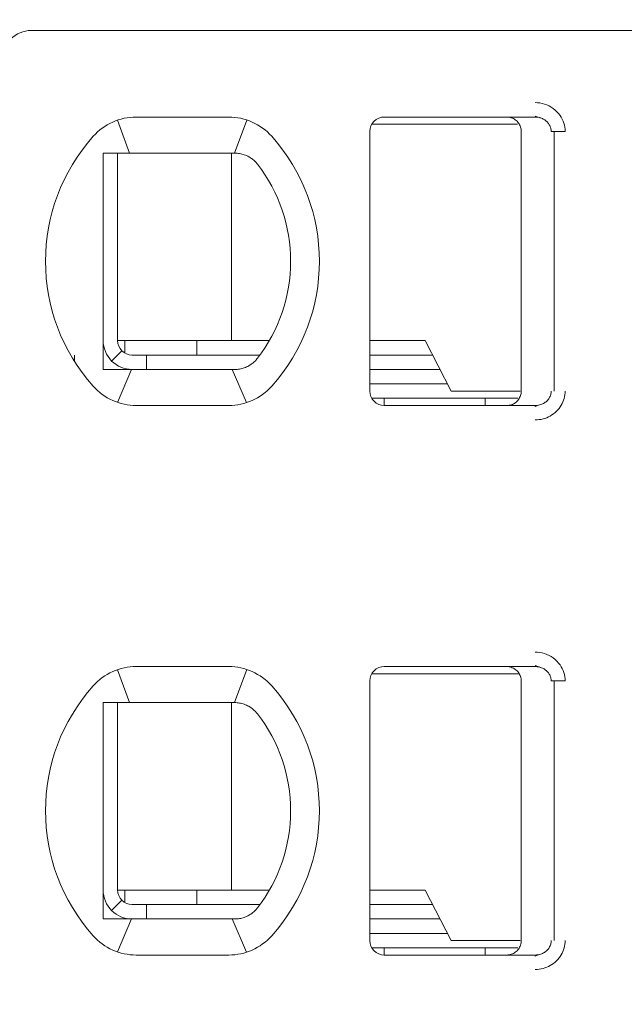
# Model space of a CAD drawing. Header units: millimetres. Extents: x -1114 to 1396, y -630 to 631.
# Tile 429 of 656: x 395.02 to 399.21, y -485.48 to -478.65. Entities that reach past the tile are written whole.
import ezdxf

# ---------------------------------------------------------------- set-up
doc = ezdxf.new("R2010")
doc.units = ezdxf.units.MM
doc.header["$MEASUREMENT"] = 0

msp = doc.modelspace()

# ---------------------------------------------------------------- linework, layer by layer
at = {"lineweight": 18}
for points, knots in [([(1038.9843, -629.7647), (1038.9843, -629.7647), (-1111.4882, -629.7647), (-1111.4882, -629.7647), (-1111.4882, -629.7647), (-1111.4882, -629.7647), (-1111.4882, 630.7883), (-1111.4882, 630.7883), (-1111.4882, 630.7883), (-1111.4882, 630.7883), (1038.9843, 630.7883), (1038.9843, 630.7883)], [0, 0, 0, 0, 0.333333, 0.333333, 0.333333, 0.333333, 0.666667, 0.666667, 0.666667, 0.666667, 1, 1, 1, 1]), ([(395.0952, -478.7266), (395.0422, -478.7266), (394.9913, -478.7477), (394.9538, -478.7852), (394.9538, -478.7852), (394.9163, -478.8227), (394.8952, -478.8736), (394.8952, -478.9266)], [0, 0, 0, 0, 0.5, 0.5, 0.5, 0.5, 1, 1, 1, 1]), ([(398.5927, -479.2266), (398.6147, -479.2264), (398.6358, -479.2297), (398.6569, -479.2365), (398.6569, -479.2365), (398.678, -479.2433), (398.6991, -479.2535), (398.7177, -479.2671), (398.7177, -479.2671), (398.7362, -479.2808), (398.7523, -479.2977), (398.7645, -479.315), (398.7645, -479.315), (398.7767, -479.3322), (398.785, -479.3497), (398.7907, -479.3682), (398.7907, -479.3682), (398.7965, -479.3867), (398.7996, -479.4063), (398.7997, -479.4266)], [0, 0, 0, 0, 0.2, 0.2, 0.2, 0.2, 0.4, 0.4, 0.4, 0.4, 0.6, 0.6, 0.6, 0.6, 0.8, 0.8, 0.8, 0.8, 1, 1, 1, 1]), ([(397.5452, -479.3266), (397.5187, -479.3266), (397.4933, -479.3371), (397.4745, -479.3559), (397.4745, -479.3559), (397.4558, -479.3746), (397.4452, -479.4001), (397.4452, -479.4266)], [0, 0, 0, 0, 0.5, 0.5, 0.5, 0.5, 1, 1, 1, 1]), ([(397.5452, -479.3266), (397.5187, -479.3266), (397.4933, -479.3371), (397.4745, -479.3559), (397.4745, -479.3559), (397.4558, -479.3746), (397.4452, -479.4001), (397.4452, -479.4266)], [0, 0, 0, 0, 0.5, 0.5, 0.5, 0.5, 1, 1, 1, 1]), ([(398.4952, -479.4266), (398.4952, -479.4162), (398.4936, -479.4057), (398.4904, -479.3958), (398.4904, -479.3958), (398.4872, -479.3858), (398.4823, -479.3764), (398.4762, -479.3679), (398.4762, -479.3679), (398.4701, -479.3595), (398.4627, -479.352), (398.4542, -479.3458), (398.4542, -479.3458), (398.4458, -479.3397), (398.4363, -479.3348), (398.4263, -479.3316), (398.4263, -479.3316), (398.4164, -479.3283), (398.4058, -479.3266), (398.3952, -479.3266)], [0, 0, 0, 0, 0.2, 0.2, 0.2, 0.2, 0.4, 0.4, 0.4, 0.4, 0.6, 0.6, 0.6, 0.6, 0.8, 0.8, 0.8, 0.8, 1, 1, 1, 1]), ([(398.5927, -479.3266), (398.6014, -479.3266), (398.6102, -479.3275), (398.6187, -479.3294), (398.6187, -479.3294), (398.627, -479.3312), (398.6352, -479.334), (398.6429, -479.3375), (398.6429, -479.3375), (398.6505, -479.341), (398.6577, -479.3454), (398.6642, -479.3504), (398.6642, -479.3504), (398.6704, -479.3552), (398.676, -479.3606), (398.6809, -479.3665), (398.6809, -479.3665), (398.6855, -479.3719), (398.6894, -479.3778), (398.6926, -479.3841), (398.6926, -479.3841), (398.6959, -479.3903), (398.6984, -479.3969), (398.7002, -479.4036), (398.7002, -479.4036), (398.7021, -479.4112), (398.7031, -479.4189), (398.7031, -479.4266)], [0, 0, 0, 0, 0.142857, 0.142857, 0.142857, 0.142857, 0.285714, 0.285714, 0.285714, 0.285714, 0.428571, 0.428571, 0.428571, 0.428571, 0.571429, 0.571429, 0.571429, 0.571429, 0.714286, 0.714286, 0.714286, 0.714286, 0.857143, 0.857143, 0.857143, 0.857143, 1, 1, 1, 1]), ([(395.6567, -479.5766), (395.6499, -479.5766), (395.6431, -479.5766), (395.6363, -479.5766), (395.6363, -479.5766), (395.6295, -479.5766), (395.6227, -479.5766), (395.6158, -479.5766), (395.6158, -479.5766), (395.609, -479.5766), (395.6021, -479.5766), (395.5952, -479.5766)], [0, 0, 0, 0, 0.333333, 0.333333, 0.333333, 0.333333, 0.666667, 0.666667, 0.666667, 0.666667, 1, 1, 1, 1]), ([(395.5952, -479.5766), (395.5952, -479.6275), (395.5952, -479.68), (395.5952, -479.735), (395.5952, -479.735), (395.5952, -479.7624), (395.5952, -479.7905), (395.5952, -479.8195), (395.5952, -479.8195), (395.5952, -479.8339), (395.5952, -479.8486), (395.5952, -479.8635), (395.5952, -479.8635), (395.5952, -479.8784), (395.5952, -479.8936), (395.5952, -479.909), (395.5952, -479.909), (395.5952, -479.9397), (395.5952, -479.9713), (395.5952, -480.004), (395.5952, -480.004), (395.5952, -480.0367), (395.5952, -480.0705), (395.5952, -480.1059), (395.5952, -480.1059), (395.5952, -480.1236), (395.5952, -480.1415), (395.5952, -480.1596), (395.5952, -480.1596), (395.5952, -480.1777), (395.5952, -480.196), (395.5952, -480.2145), (395.5952, -480.2145), (395.5952, -480.233), (395.5952, -480.2517), (395.5952, -480.2707), (395.5952, -480.2707), (395.5952, -480.2897), (395.5952, -480.3089), (395.5952, -480.3279), (395.5952, -480.3279), (395.5952, -480.366), (395.5952, -480.4035), (395.5952, -480.4406), (395.5952, -480.4406), (395.5952, -480.4499), (395.5952, -480.4591), (395.5952, -480.4683), (395.5952, -480.4683), (395.5952, -480.4775), (395.5952, -480.4867), (395.5952, -480.4958), (395.5952, -480.4958), (395.5952, -480.514), (395.5952, -480.5319), (395.5952, -480.5493), (395.5952, -480.5493), (395.5952, -480.5843), (395.5952, -480.6179), (395.5952, -480.6506), (395.5952, -480.6506), (395.5952, -480.6669), (395.5952, -480.683), (395.5952, -480.6989), (395.5952, -480.6989), (395.5952, -480.7147), (395.5952, -480.7304), (395.5952, -480.7457), (395.5952, -480.7457), (395.5952, -480.7764), (395.5952, -480.8059), (395.5952, -480.8347), (395.5952, -480.8347), (395.5952, -480.8635), (395.5952, -480.8914), (395.5952, -480.9188), (395.5952, -480.9188), (395.5952, -480.9735), (395.5952, -481.0258), (395.5952, -481.0766)], [0, 0, 0, 0, 0.05, 0.05, 0.05, 0.05, 0.1, 0.1, 0.1, 0.1, 0.15, 0.15, 0.15, 0.15, 0.2, 0.2, 0.2, 0.2, 0.25, 0.25, 0.25, 0.25, 0.3, 0.3, 0.3, 0.3, 0.35, 0.35, 0.35, 0.35, 0.4, 0.4, 0.4, 0.4, 0.45, 0.45, 0.45, 0.45, 0.5, 0.5, 0.5, 0.5, 0.55, 0.55, 0.55, 0.55, 0.6, 0.6, 0.6, 0.6, 0.65, 0.65, 0.65, 0.65, 0.7, 0.7, 0.7, 0.7, 0.75, 0.75, 0.75, 0.75, 0.8, 0.8, 0.8, 0.8, 0.85, 0.85, 0.85, 0.85, 0.9, 0.9, 0.9, 0.9, 0.95, 0.95, 0.95, 0.95, 1, 1, 1, 1]), ([(395.8244, -479.5766), (395.8193, -479.5766), (395.8141, -479.5766), (395.8088, -479.5766), (395.8088, -479.5766), (395.8035, -479.5766), (395.7982, -479.5766), (395.7928, -479.5766), (395.7928, -479.5766), (395.7874, -479.5766), (395.7819, -479.5766), (395.7763, -479.5766), (395.7763, -479.5766), (395.7706, -479.5766), (395.7648, -479.5766), (395.7588, -479.5766), (395.7588, -479.5766), (395.7529, -479.5766), (395.7467, -479.5766), (395.7405, -479.5766), (395.7405, -479.5766), (395.7342, -479.5766), (395.7278, -479.5766), (395.7212, -479.5766), (395.7212, -479.5766), (395.7146, -479.5766), (395.7078, -479.5766), (395.7009, -479.5766), (395.7009, -479.5766), (395.6939, -479.5766), (395.6868, -479.5766), (395.6794, -479.5766), (395.6794, -479.5766), (395.6721, -479.5766), (395.6645, -479.5766), (395.6567, -479.5766)], [0, 0, 0, 0, 0.111111, 0.111111, 0.111111, 0.111111, 0.222222, 0.222222, 0.222222, 0.222222, 0.333333, 0.333333, 0.333333, 0.333333, 0.444444, 0.444444, 0.444444, 0.444444, 0.555556, 0.555556, 0.555556, 0.555556, 0.666667, 0.666667, 0.666667, 0.666667, 0.777778, 0.777778, 0.777778, 0.777778, 0.888889, 0.888889, 0.888889, 0.888889, 1, 1, 1, 1]), ([(396.4661, -479.5766), (396.4705, -479.5766), (396.4751, -479.5766), (396.4796, -479.5766), (396.4796, -479.5766), (396.4842, -479.5766), (396.4889, -479.5766), (396.4936, -479.5766), (396.4936, -479.5766), (396.4982, -479.5766), (396.5029, -479.5766), (396.5076, -479.5766)], [0, 0, 0, 0, 0.333333, 0.333333, 0.333333, 0.333333, 0.666667, 0.666667, 0.666667, 0.666667, 1, 1, 1, 1]), ([(396.5076, -479.5766), (396.5189, -479.5766), (396.5301, -479.5776), (396.5412, -479.5794), (396.5412, -479.5794), (396.5523, -479.5813), (396.5633, -479.5842), (396.574, -479.5879), (396.574, -479.5879), (396.5847, -479.5917), (396.5952, -479.5964), (396.6053, -479.6021)], [0, 0, 0, 0, 0.333333, 0.333333, 0.333333, 0.333333, 0.666667, 0.666667, 0.666667, 0.666667, 1, 1, 1, 1]), ([(396.6053, -479.6021), (396.6136, -479.6067), (396.6214, -479.6118), (396.6287, -479.6174), (396.6287, -479.6174), (396.636, -479.6229), (396.6428, -479.6289), (396.649, -479.6351), (396.649, -479.6351), (396.6552, -479.6414), (396.6609, -479.6478), (396.6659, -479.6544)], [0, 0, 0, 0, 0.333333, 0.333333, 0.333333, 0.333333, 0.666667, 0.666667, 0.666667, 0.666667, 1, 1, 1, 1]), ([(395.5952, -480.8766), (395.5952, -480.9296), (395.6163, -480.9805), (395.6538, -481.018), (395.6538, -481.018), (395.6913, -481.0555), (395.7422, -481.0766), (395.7952, -481.0766)], [0, 0, 0, 0, 0.5, 0.5, 0.5, 0.5, 1, 1, 1, 1]), ([(395.6952, -480.8766), (395.6952, -480.9031), (395.7058, -480.9286), (395.7245, -480.9473), (395.7245, -480.9473), (395.7433, -480.9661), (395.7687, -480.9766), (395.7952, -480.9766)], [0, 0, 0, 0, 0.5, 0.5, 0.5, 0.5, 1, 1, 1, 1]), ([(396.6659, -480.9988), (396.6606, -481.0057), (396.6548, -481.0123), (396.6485, -481.0186), (396.6485, -481.0186), (396.6422, -481.0248), (396.6354, -481.0307), (396.6282, -481.0362), (396.6282, -481.0362), (396.621, -481.0416), (396.6133, -481.0466), (396.6053, -481.0511)], [0, 0, 0, 0, 0.333333, 0.333333, 0.333333, 0.333333, 0.666667, 0.666667, 0.666667, 0.666667, 1, 1, 1, 1]), ([(396.6053, -481.0511), (396.5952, -481.0568), (396.5847, -481.0615), (396.574, -481.0653), (396.574, -481.0653), (396.5632, -481.0691), (396.5523, -481.0719), (396.5412, -481.0738), (396.5412, -481.0738), (396.5301, -481.0757), (396.5189, -481.0766), (396.5076, -481.0766)], [0, 0, 0, 0, 0.333333, 0.333333, 0.333333, 0.333333, 0.666667, 0.666667, 0.666667, 0.666667, 1, 1, 1, 1]), ([(395.5952, -481.0766), (395.6021, -481.0766), (395.609, -481.0766), (395.6158, -481.0766), (395.6158, -481.0766), (395.6227, -481.0766), (395.6295, -481.0766), (395.6363, -481.0766), (395.6363, -481.0766), (395.6431, -481.0766), (395.6499, -481.0766), (395.6567, -481.0766)], [0, 0, 0, 0, 0.333333, 0.333333, 0.333333, 0.333333, 0.666667, 0.666667, 0.666667, 0.666667, 1, 1, 1, 1]), ([(395.6567, -481.0766), (395.6645, -481.0766), (395.6721, -481.0766), (395.6794, -481.0766), (395.6794, -481.0766), (395.6868, -481.0766), (395.6939, -481.0766), (395.7009, -481.0766), (395.7009, -481.0766), (395.7078, -481.0766), (395.7146, -481.0766), (395.7212, -481.0766), (395.7212, -481.0766), (395.7278, -481.0766), (395.7342, -481.0766), (395.7404, -481.0766), (395.7404, -481.0766), (395.7467, -481.0766), (395.7529, -481.0766), (395.7588, -481.0766), (395.7588, -481.0766), (395.7648, -481.0766), (395.7706, -481.0766), (395.7763, -481.0766), (395.7763, -481.0766), (395.7819, -481.0766), (395.7874, -481.0766), (395.7928, -481.0766), (395.7928, -481.0766), (395.7982, -481.0766), (395.8035, -481.0766), (395.8088, -481.0766), (395.8088, -481.0766), (395.8141, -481.0766), (395.8193, -481.0766), (395.8244, -481.0766)], [0, 0, 0, 0, 0.111111, 0.111111, 0.111111, 0.111111, 0.222222, 0.222222, 0.222222, 0.222222, 0.333333, 0.333333, 0.333333, 0.333333, 0.444444, 0.444444, 0.444444, 0.444444, 0.555556, 0.555556, 0.555556, 0.555556, 0.666667, 0.666667, 0.666667, 0.666667, 0.777778, 0.777778, 0.777778, 0.777778, 0.888889, 0.888889, 0.888889, 0.888889, 1, 1, 1, 1]), ([(396.5076, -481.0766), (396.5029, -481.0766), (396.4982, -481.0766), (396.4935, -481.0766), (396.4935, -481.0766), (396.4889, -481.0766), (396.4842, -481.0766), (396.4796, -481.0766), (396.4796, -481.0766), (396.475, -481.0766), (396.4705, -481.0766), (396.4661, -481.0766)], [0, 0, 0, 0, 0.333333, 0.333333, 0.333333, 0.333333, 0.666667, 0.666667, 0.666667, 0.666667, 1, 1, 1, 1]), ([(397.4452, -481.2266), (397.4452, -481.2531), (397.4558, -481.2786), (397.4745, -481.2973), (397.4745, -481.2973), (397.4933, -481.3161), (397.5187, -481.3266), (397.5452, -481.3266)], [0, 0, 0, 0, 0.5, 0.5, 0.5, 0.5, 1, 1, 1, 1]), ([(397.4452, -481.2266), (397.4452, -481.2531), (397.4558, -481.2786), (397.4745, -481.2973), (397.4745, -481.2973), (397.4933, -481.3161), (397.5187, -481.3266), (397.5452, -481.3266)], [0, 0, 0, 0, 0.5, 0.5, 0.5, 0.5, 1, 1, 1, 1]), ([(398.4952, -481.2266), (398.4952, -481.237), (398.4936, -481.2475), (398.4904, -481.2574), (398.4904, -481.2574), (398.4872, -481.2674), (398.4823, -481.2768), (398.4762, -481.2853), (398.4762, -481.2853), (398.4701, -481.2938), (398.4627, -481.3012), (398.4542, -481.3074), (398.4542, -481.3074), (398.4458, -481.3135), (398.4363, -481.3184), (398.4263, -481.3216), (398.4263, -481.3216), (398.4164, -481.3249), (398.4058, -481.3266), (398.3952, -481.3266)], [0, 0, 0, 0, 0.2, 0.2, 0.2, 0.2, 0.4, 0.4, 0.4, 0.4, 0.6, 0.6, 0.6, 0.6, 0.8, 0.8, 0.8, 0.8, 1, 1, 1, 1]), ([(398.7031, -481.2266), (398.7031, -481.2351), (398.7019, -481.2436), (398.6996, -481.2518), (398.6996, -481.2518), (398.6972, -481.26), (398.6937, -481.2678), (398.6893, -481.2751), (398.6893, -481.2751), (398.6847, -481.2826), (398.6791, -481.2895), (398.6726, -481.2956), (398.6726, -481.2956), (398.666, -481.3019), (398.6586, -481.3073), (398.6505, -481.3118), (398.6505, -481.3118), (398.6419, -481.3166), (398.6327, -481.3202), (398.6231, -481.3227), (398.6231, -481.3227), (398.6132, -481.3253), (398.6029, -481.3266), (398.5927, -481.3266)], [0, 0, 0, 0, 0.166667, 0.166667, 0.166667, 0.166667, 0.333333, 0.333333, 0.333333, 0.333333, 0.5, 0.5, 0.5, 0.5, 0.666667, 0.666667, 0.666667, 0.666667, 0.833333, 0.833333, 0.833333, 0.833333, 1, 1, 1, 1]), ([(398.7997, -481.2266), (398.7997, -481.244), (398.7975, -481.2608), (398.793, -481.2773), (398.793, -481.2773), (398.7884, -481.2939), (398.7816, -481.3102), (398.7728, -481.3253), (398.7728, -481.3253), (398.7639, -481.3404), (398.7532, -481.3543), (398.7403, -481.3668), (398.7403, -481.3668), (398.7275, -481.3794), (398.7126, -481.3905), (398.6969, -481.3994), (398.6969, -481.3994), (398.6812, -481.4083), (398.6647, -481.415), (398.6473, -481.4195), (398.6473, -481.4195), (398.63, -481.424), (398.6118, -481.4264), (398.5927, -481.4266)], [0, 0, 0, 0, 0.166667, 0.166667, 0.166667, 0.166667, 0.333333, 0.333333, 0.333333, 0.333333, 0.5, 0.5, 0.5, 0.5, 0.666667, 0.666667, 0.666667, 0.666667, 0.833333, 0.833333, 0.833333, 0.833333, 1, 1, 1, 1]), ([(398.5927, -483.0366), (398.6147, -483.0364), (398.6358, -483.0397), (398.6569, -483.0465), (398.6569, -483.0465), (398.678, -483.0533), (398.6991, -483.0635), (398.7177, -483.0771), (398.7177, -483.0771), (398.7362, -483.0908), (398.7523, -483.1077), (398.7645, -483.125), (398.7645, -483.125), (398.7767, -483.1422), (398.785, -483.1597), (398.7907, -483.1782), (398.7907, -483.1782), (398.7965, -483.1967), (398.7996, -483.2163), (398.7997, -483.2366)], [0, 0, 0, 0, 0.2, 0.2, 0.2, 0.2, 0.4, 0.4, 0.4, 0.4, 0.6, 0.6, 0.6, 0.6, 0.8, 0.8, 0.8, 0.8, 1, 1, 1, 1]), ([(397.5452, -483.1366), (397.5187, -483.1366), (397.4933, -483.1471), (397.4745, -483.1659), (397.4745, -483.1659), (397.4558, -483.1846), (397.4452, -483.2101), (397.4452, -483.2366)], [0, 0, 0, 0, 0.5, 0.5, 0.5, 0.5, 1, 1, 1, 1]), ([(397.5452, -483.1366), (397.5187, -483.1366), (397.4933, -483.1471), (397.4745, -483.1659), (397.4745, -483.1659), (397.4558, -483.1846), (397.4452, -483.2101), (397.4452, -483.2366)], [0, 0, 0, 0, 0.5, 0.5, 0.5, 0.5, 1, 1, 1, 1]), ([(398.3952, -483.1366), (398.4058, -483.1366), (398.4162, -483.1383), (398.4262, -483.1415), (398.4262, -483.1415), (398.4362, -483.1448), (398.4457, -483.1496), (398.4541, -483.1558), (398.4541, -483.1558), (398.4626, -483.1619), (398.4701, -483.1694), (398.4762, -483.1779), (398.4762, -483.1779), (398.4823, -483.1864), (398.4872, -483.1959), (398.4904, -483.2058), (398.4904, -483.2058), (398.4936, -483.2158), (398.4952, -483.2262), (398.4952, -483.2366)], [0, 0, 0, 0, 0.2, 0.2, 0.2, 0.2, 0.4, 0.4, 0.4, 0.4, 0.6, 0.6, 0.6, 0.6, 0.8, 0.8, 0.8, 0.8, 1, 1, 1, 1]), ([(398.5927, -483.1366), (398.6014, -483.1366), (398.6102, -483.1375), (398.6187, -483.1394), (398.6187, -483.1394), (398.627, -483.1412), (398.6352, -483.144), (398.6429, -483.1475), (398.6429, -483.1475), (398.6505, -483.151), (398.6577, -483.1554), (398.6642, -483.1604), (398.6642, -483.1604), (398.6704, -483.1652), (398.676, -483.1706), (398.6809, -483.1765), (398.6809, -483.1765), (398.6855, -483.1819), (398.6894, -483.1878), (398.6926, -483.1941), (398.6926, -483.1941), (398.6959, -483.2003), (398.6984, -483.2069), (398.7002, -483.2136), (398.7002, -483.2136), (398.7021, -483.2212), (398.7031, -483.2289), (398.7031, -483.2366)], [0, 0, 0, 0, 0.142857, 0.142857, 0.142857, 0.142857, 0.285714, 0.285714, 0.285714, 0.285714, 0.428571, 0.428571, 0.428571, 0.428571, 0.571429, 0.571429, 0.571429, 0.571429, 0.714286, 0.714286, 0.714286, 0.714286, 0.857143, 0.857143, 0.857143, 0.857143, 1, 1, 1, 1]), ([(395.5952, -483.3866), (395.602, -483.3866), (395.6088, -483.3866), (395.6156, -483.3866), (395.6156, -483.3866), (395.6224, -483.3866), (395.6292, -483.3866), (395.6361, -483.3866), (395.6361, -483.3866), (395.643, -483.3866), (395.6498, -483.3866), (395.6567, -483.3866)], [0, 0, 0, 0, 0.333333, 0.333333, 0.333333, 0.333333, 0.666667, 0.666667, 0.666667, 0.666667, 1, 1, 1, 1]), ([(395.5952, -483.3866), (395.5952, -483.4375), (395.5952, -483.49), (395.5952, -483.545), (395.5952, -483.545), (395.5952, -483.5724), (395.5952, -483.6005), (395.5952, -483.6295), (395.5952, -483.6295), (395.5952, -483.6439), (395.5952, -483.6586), (395.5952, -483.6735), (395.5952, -483.6735), (395.5952, -483.6884), (395.5952, -483.7036), (395.5952, -483.719), (395.5952, -483.719), (395.5952, -483.7497), (395.5952, -483.7813), (395.5952, -483.814), (395.5952, -483.814), (395.5952, -483.8467), (395.5952, -483.8805), (395.5952, -483.9159), (395.5952, -483.9159), (395.5952, -483.9336), (395.5952, -483.9515), (395.5952, -483.9696), (395.5952, -483.9696), (395.5952, -483.9877), (395.5952, -484.006), (395.5952, -484.0245), (395.5952, -484.0245), (395.5952, -484.043), (395.5952, -484.0617), (395.5952, -484.0807), (395.5952, -484.0807), (395.5952, -484.0997), (395.5952, -484.1189), (395.5952, -484.1379), (395.5952, -484.1379), (395.5952, -484.176), (395.5952, -484.2135), (395.5952, -484.2506), (395.5952, -484.2506), (395.5952, -484.2599), (395.5952, -484.2691), (395.5952, -484.2783), (395.5952, -484.2783), (395.5952, -484.2875), (395.5952, -484.2967), (395.5952, -484.3058), (395.5952, -484.3058), (395.5952, -484.324), (395.5952, -484.3419), (395.5952, -484.3593), (395.5952, -484.3593), (395.5952, -484.3943), (395.5952, -484.4279), (395.5952, -484.4606), (395.5952, -484.4606), (395.5952, -484.4769), (395.5952, -484.493), (395.5952, -484.5089), (395.5952, -484.5089), (395.5952, -484.5247), (395.5952, -484.5404), (395.5952, -484.5557), (395.5952, -484.5557), (395.5952, -484.5864), (395.5952, -484.6159), (395.5952, -484.6447), (395.5952, -484.6447), (395.5952, -484.6735), (395.5952, -484.7014), (395.5952, -484.7288), (395.5952, -484.7288), (395.5952, -484.7835), (395.5952, -484.8358), (395.5952, -484.8866)], [0, 0, 0, 0, 0.05, 0.05, 0.05, 0.05, 0.1, 0.1, 0.1, 0.1, 0.15, 0.15, 0.15, 0.15, 0.2, 0.2, 0.2, 0.2, 0.25, 0.25, 0.25, 0.25, 0.3, 0.3, 0.3, 0.3, 0.35, 0.35, 0.35, 0.35, 0.4, 0.4, 0.4, 0.4, 0.45, 0.45, 0.45, 0.45, 0.5, 0.5, 0.5, 0.5, 0.55, 0.55, 0.55, 0.55, 0.6, 0.6, 0.6, 0.6, 0.65, 0.65, 0.65, 0.65, 0.7, 0.7, 0.7, 0.7, 0.75, 0.75, 0.75, 0.75, 0.8, 0.8, 0.8, 0.8, 0.85, 0.85, 0.85, 0.85, 0.9, 0.9, 0.9, 0.9, 0.95, 0.95, 0.95, 0.95, 1, 1, 1, 1]), ([(395.8244, -483.3866), (395.8193, -483.3866), (395.8141, -483.3866), (395.8088, -483.3866), (395.8088, -483.3866), (395.8035, -483.3866), (395.7982, -483.3866), (395.7928, -483.3866), (395.7928, -483.3866), (395.7874, -483.3866), (395.7819, -483.3866), (395.7763, -483.3866), (395.7763, -483.3866), (395.7706, -483.3866), (395.7648, -483.3866), (395.7588, -483.3866), (395.7588, -483.3866), (395.7529, -483.3866), (395.7467, -483.3866), (395.7405, -483.3866), (395.7405, -483.3866), (395.7342, -483.3866), (395.7278, -483.3866), (395.7212, -483.3866), (395.7212, -483.3866), (395.7146, -483.3866), (395.7078, -483.3866), (395.7009, -483.3866), (395.7009, -483.3866), (395.6939, -483.3866), (395.6868, -483.3866), (395.6794, -483.3866), (395.6794, -483.3866), (395.6721, -483.3866), (395.6645, -483.3866), (395.6567, -483.3866)], [0, 0, 0, 0, 0.111111, 0.111111, 0.111111, 0.111111, 0.222222, 0.222222, 0.222222, 0.222222, 0.333333, 0.333333, 0.333333, 0.333333, 0.444444, 0.444444, 0.444444, 0.444444, 0.555556, 0.555556, 0.555556, 0.555556, 0.666667, 0.666667, 0.666667, 0.666667, 0.777778, 0.777778, 0.777778, 0.777778, 0.888889, 0.888889, 0.888889, 0.888889, 1, 1, 1, 1]), ([(396.5076, -483.3866), (396.5029, -483.3866), (396.4983, -483.3866), (396.4936, -483.3866), (396.4936, -483.3866), (396.4889, -483.3866), (396.4843, -483.3866), (396.4797, -483.3866), (396.4797, -483.3866), (396.4751, -483.3866), (396.4706, -483.3866), (396.4661, -483.3866)], [0, 0, 0, 0, 0.333333, 0.333333, 0.333333, 0.333333, 0.666667, 0.666667, 0.666667, 0.666667, 1, 1, 1, 1]), ([(396.6053, -483.4121), (396.595, -483.4063), (396.5843, -483.4015), (396.5735, -483.3978), (396.5735, -483.3978), (396.5627, -483.394), (396.5517, -483.3912), (396.5407, -483.3894), (396.5407, -483.3894), (396.5297, -483.3875), (396.5186, -483.3866), (396.5076, -483.3866)], [0, 0, 0, 0, 0.333333, 0.333333, 0.333333, 0.333333, 0.666667, 0.666667, 0.666667, 0.666667, 1, 1, 1, 1]), ([(396.6659, -483.4644), (396.6607, -483.4576), (396.6549, -483.451), (396.6486, -483.4447), (396.6486, -483.4447), (396.6423, -483.4385), (396.6355, -483.4325), (396.6282, -483.427), (396.6282, -483.427), (396.621, -483.4216), (396.6133, -483.4166), (396.6053, -483.4121)], [0, 0, 0, 0, 0.333333, 0.333333, 0.333333, 0.333333, 0.666667, 0.666667, 0.666667, 0.666667, 1, 1, 1, 1]), ([(395.5952, -484.6866), (395.5952, -484.7396), (395.6163, -484.7905), (395.6538, -484.828), (395.6538, -484.828), (395.6913, -484.8655), (395.7422, -484.8866), (395.7952, -484.8866)], [0, 0, 0, 0, 0.5, 0.5, 0.5, 0.5, 1, 1, 1, 1]), ([(395.6952, -484.6866), (395.6952, -484.7131), (395.7058, -484.7386), (395.7245, -484.7573), (395.7245, -484.7573), (395.7433, -484.7761), (395.7687, -484.7866), (395.7952, -484.7866)], [0, 0, 0, 0, 0.5, 0.5, 0.5, 0.5, 1, 1, 1, 1]), ([(396.6053, -484.8611), (396.6136, -484.8565), (396.6214, -484.8513), (396.6287, -484.8458), (396.6287, -484.8458), (396.636, -484.8402), (396.6428, -484.8343), (396.649, -484.8281), (396.649, -484.8281), (396.6552, -484.8219), (396.6608, -484.8154), (396.6659, -484.8088)], [0, 0, 0, 0, 0.333333, 0.333333, 0.333333, 0.333333, 0.666667, 0.666667, 0.666667, 0.666667, 1, 1, 1, 1]), ([(395.5952, -484.8866), (395.6021, -484.8866), (395.609, -484.8866), (395.6158, -484.8866), (395.6158, -484.8866), (395.6227, -484.8866), (395.6295, -484.8866), (395.6363, -484.8866), (395.6363, -484.8866), (395.6431, -484.8866), (395.6499, -484.8866), (395.6567, -484.8866)], [0, 0, 0, 0, 0.333333, 0.333333, 0.333333, 0.333333, 0.666667, 0.666667, 0.666667, 0.666667, 1, 1, 1, 1]), ([(395.6567, -484.8866), (395.6645, -484.8866), (395.6721, -484.8866), (395.6794, -484.8866), (395.6794, -484.8866), (395.6868, -484.8866), (395.6939, -484.8866), (395.7009, -484.8866), (395.7009, -484.8866), (395.7078, -484.8866), (395.7146, -484.8866), (395.7212, -484.8866), (395.7212, -484.8866), (395.7278, -484.8866), (395.7342, -484.8866), (395.7404, -484.8866), (395.7404, -484.8866), (395.7467, -484.8866), (395.7529, -484.8866), (395.7588, -484.8866), (395.7588, -484.8866), (395.7648, -484.8866), (395.7706, -484.8866), (395.7763, -484.8866), (395.7763, -484.8866), (395.7819, -484.8866), (395.7874, -484.8866), (395.7928, -484.8866), (395.7928, -484.8866), (395.7982, -484.8866), (395.8035, -484.8866), (395.8088, -484.8866), (395.8088, -484.8866), (395.8141, -484.8866), (395.8193, -484.8866), (395.8244, -484.8866)], [0, 0, 0, 0, 0.111111, 0.111111, 0.111111, 0.111111, 0.222222, 0.222222, 0.222222, 0.222222, 0.333333, 0.333333, 0.333333, 0.333333, 0.444444, 0.444444, 0.444444, 0.444444, 0.555556, 0.555556, 0.555556, 0.555556, 0.666667, 0.666667, 0.666667, 0.666667, 0.777778, 0.777778, 0.777778, 0.777778, 0.888889, 0.888889, 0.888889, 0.888889, 1, 1, 1, 1]), ([(396.4661, -484.8866), (396.4706, -484.8866), (396.4751, -484.8866), (396.4797, -484.8866), (396.4797, -484.8866), (396.4843, -484.8866), (396.489, -484.8866), (396.4936, -484.8866), (396.4936, -484.8866), (396.4983, -484.8866), (396.503, -484.8866), (396.5076, -484.8866)], [0, 0, 0, 0, 0.333333, 0.333333, 0.333333, 0.333333, 0.666667, 0.666667, 0.666667, 0.666667, 1, 1, 1, 1]), ([(396.6053, -484.8611), (396.5952, -484.8668), (396.5847, -484.8715), (396.574, -484.8753), (396.574, -484.8753), (396.5632, -484.8791), (396.5523, -484.8819), (396.5412, -484.8838), (396.5412, -484.8838), (396.5301, -484.8857), (396.5189, -484.8866), (396.5076, -484.8866)], [0, 0, 0, 0, 0.333333, 0.333333, 0.333333, 0.333333, 0.666667, 0.666667, 0.666667, 0.666667, 1, 1, 1, 1]), ([(397.4452, -485.0366), (397.4452, -485.0631), (397.4558, -485.0886), (397.4745, -485.1073), (397.4745, -485.1073), (397.4933, -485.1261), (397.5187, -485.1366), (397.5452, -485.1366)], [0, 0, 0, 0, 0.5, 0.5, 0.5, 0.5, 1, 1, 1, 1]), ([(397.4452, -485.0366), (397.4452, -485.0631), (397.4558, -485.0886), (397.4745, -485.1073), (397.4745, -485.1073), (397.4933, -485.1261), (397.5187, -485.1366), (397.5452, -485.1366)], [0, 0, 0, 0, 0.5, 0.5, 0.5, 0.5, 1, 1, 1, 1]), ([(398.4952, -485.0366), (398.4952, -485.047), (398.4936, -485.0575), (398.4904, -485.0674), (398.4904, -485.0674), (398.4872, -485.0774), (398.4823, -485.0868), (398.4762, -485.0953), (398.4762, -485.0953), (398.4701, -485.1038), (398.4627, -485.1112), (398.4542, -485.1174), (398.4542, -485.1174), (398.4458, -485.1235), (398.4363, -485.1284), (398.4263, -485.1316), (398.4263, -485.1316), (398.4164, -485.1349), (398.4058, -485.1366), (398.3952, -485.1366)], [0, 0, 0, 0, 0.2, 0.2, 0.2, 0.2, 0.4, 0.4, 0.4, 0.4, 0.6, 0.6, 0.6, 0.6, 0.8, 0.8, 0.8, 0.8, 1, 1, 1, 1]), ([(398.7031, -485.0366), (398.7031, -485.0451), (398.7019, -485.0536), (398.6996, -485.0618), (398.6996, -485.0618), (398.6972, -485.07), (398.6937, -485.0778), (398.6893, -485.0851), (398.6893, -485.0851), (398.6847, -485.0926), (398.6791, -485.0995), (398.6726, -485.1056), (398.6726, -485.1056), (398.666, -485.1119), (398.6586, -485.1173), (398.6505, -485.1218), (398.6505, -485.1218), (398.6419, -485.1266), (398.6327, -485.1302), (398.6231, -485.1327), (398.6231, -485.1327), (398.6132, -485.1353), (398.6029, -485.1366), (398.5927, -485.1366)], [0, 0, 0, 0, 0.166667, 0.166667, 0.166667, 0.166667, 0.333333, 0.333333, 0.333333, 0.333333, 0.5, 0.5, 0.5, 0.5, 0.666667, 0.666667, 0.666667, 0.666667, 0.833333, 0.833333, 0.833333, 0.833333, 1, 1, 1, 1]), ([(398.7997, -485.0366), (398.7997, -485.054), (398.7975, -485.0708), (398.793, -485.0873), (398.793, -485.0873), (398.7884, -485.1039), (398.7816, -485.1202), (398.7728, -485.1353), (398.7728, -485.1353), (398.7639, -485.1504), (398.7532, -485.1643), (398.7403, -485.1768), (398.7403, -485.1768), (398.7275, -485.1894), (398.7126, -485.2005), (398.6969, -485.2094), (398.6969, -485.2094), (398.6812, -485.2183), (398.6647, -485.225), (398.6473, -485.2295), (398.6473, -485.2295), (398.63, -485.234), (398.6118, -485.2364), (398.5927, -485.2366)], [0, 0, 0, 0, 0.166667, 0.166667, 0.166667, 0.166667, 0.333333, 0.333333, 0.333333, 0.333333, 0.5, 0.5, 0.5, 0.5, 0.666667, 0.666667, 0.666667, 0.666667, 0.833333, 0.833333, 0.833333, 0.833333, 1, 1, 1, 1])]:
    msp.add_open_spline(points, degree=3, knots=knots, dxfattribs=at)
for points in [[(399.6952, -478.7266), (399.6952, -478.7266), (395.0952, -478.7266), (395.0952, -478.7266)], [(395.8244, -479.3266), (395.7106, -479.3266), (395.6022, -479.3751), (395.5263, -479.4599)], [(395.8244, -479.3266), (395.7106, -479.3266), (395.6022, -479.3751), (395.5263, -479.4599)], [(395.6937, -479.3486), (395.6937, -479.3486), (395.7781, -479.5766), (395.7781, -479.5766)], [(395.8244, -479.3266), (395.8244, -479.3266), (396.4661, -479.3266), (396.4661, -479.3266)], [(395.8244, -479.3266), (395.8244, -479.3266), (396.4661, -479.3266), (396.4661, -479.3266)], [(396.7642, -479.4599), (396.6883, -479.3751), (396.5799, -479.3266), (396.4661, -479.3266)], [(396.7642, -479.4599), (396.6883, -479.3751), (396.5799, -479.3266), (396.4661, -479.3266)], [(396.5925, -479.3471), (396.5925, -479.3471), (396.5069, -479.5766), (396.5069, -479.5766)], [(397.5452, -479.3266), (397.5452, -479.3266), (398.5927, -479.3266), (398.5927, -479.3266)], [(398.5927, -479.3266), (398.5927, -479.3266), (397.5452, -479.3266), (397.5452, -479.3266)], [(398.4939, -479.3266), (398.4939, -479.3266), (398.3952, -479.3266), (398.3952, -479.3266)], [(398.5927, -479.3266), (398.5927, -479.3266), (398.4939, -479.3266), (398.4939, -479.3266)], [(398.5916, -479.3197), (398.5916, -479.3197), (398.6353, -479.3344), (398.6353, -479.3344)], [(397.4452, -481.2266), (397.4452, -481.2266), (397.4452, -479.4266), (397.4452, -479.4266)], [(397.4452, -481.2266), (397.4452, -481.2266), (397.4452, -479.4266), (397.4452, -479.4266)], [(398.1261, -479.3766), (398.1261, -479.3766), (397.4586, -479.3766), (397.4586, -479.3766)], [(398.47, -479.3766), (398.47, -479.3766), (398.1261, -479.3766), (398.1261, -479.3766)], [(398.4952, -481.2266), (398.4952, -481.2266), (398.4952, -479.4266), (398.4952, -479.4266)], [(398.7031, -479.4266), (398.7031, -479.4266), (398.7997, -479.4266), (398.7997, -479.4266)], [(398.723, -481.2266), (398.723, -481.2266), (398.723, -479.4266), (398.723, -479.4266)], [(395.5263, -479.4599), (395.0849, -479.9534), (395.0849, -480.6998), (395.5263, -481.1933)], [(395.5263, -479.4599), (395.0849, -479.9534), (395.0849, -480.6998), (395.5263, -481.1933)], [(396.7642, -481.1933), (397.2056, -480.6998), (397.2056, -479.9534), (396.7642, -479.4599)], [(396.7642, -481.1933), (397.2056, -480.6998), (397.2056, -479.9534), (396.7642, -479.4599)], [(395.6952, -479.5766), (395.6952, -479.5766), (395.6952, -480.8766), (395.6952, -480.8766)], [(396.4661, -479.5766), (396.4661, -479.5766), (395.8244, -479.5766), (395.8244, -479.5766)], [(396.4843, -479.5766), (396.4843, -479.5766), (396.4843, -480.8766), (396.4843, -480.8766)], [(396.8952, -480.3266), (396.8952, -480.0833), (396.8146, -479.8469), (396.6659, -479.6544)], [(396.6659, -480.9988), (396.8146, -480.8063), (396.8952, -480.5699), (396.8952, -480.3266)], [(395.6952, -480.8766), (395.6952, -480.8766), (396.4548, -480.8766), (396.4548, -480.8766)], [(395.7452, -480.9632), (395.7452, -480.9632), (395.7452, -480.8766), (395.7452, -480.8766)], [(396.2452, -480.9766), (396.2452, -480.9766), (396.2452, -480.8766), (396.2452, -480.8766)], [(396.4548, -480.8766), (396.4548, -480.8766), (396.5056, -480.8766), (396.5056, -480.8766)], [(396.7479, -480.8766), (396.7479, -480.8766), (396.5056, -480.8766), (396.5056, -480.8766)], [(397.8296, -480.8766), (397.8296, -480.8766), (397.4452, -480.8766), (397.4452, -480.8766)], [(398.0101, -481.2266), (398.0101, -481.2266), (397.8296, -480.8766), (397.8296, -480.8766)], [(395.3952, -481.0194), (395.3952, -481.0194), (395.3952, -480.9766), (395.3952, -480.9766)], [(395.7245, -480.9473), (395.7245, -480.9473), (395.6538, -481.018), (395.6538, -481.018)], [(395.8952, -480.9766), (395.8952, -480.9766), (395.7952, -480.9766), (395.7952, -480.9766)], [(395.8952, -480.9766), (395.8952, -480.9766), (396.6827, -480.9766), (396.6827, -480.9766)], [(395.8952, -480.9766), (395.8952, -480.9766), (395.8952, -481.0766), (395.8952, -481.0766)], [(397.4453, -480.9766), (397.4453, -480.9766), (397.8812, -480.9766), (397.8812, -480.9766)], [(395.6946, -481.305), (395.6946, -481.305), (395.7921, -481.0766), (395.7921, -481.0766)], [(395.8244, -481.0766), (395.8244, -481.0766), (396.4661, -481.0766), (396.4661, -481.0766)], [(396.5903, -481.3068), (396.5903, -481.3068), (396.4891, -481.0766), (396.4891, -481.0766)], [(397.9327, -481.0766), (397.9327, -481.0766), (397.4453, -481.0766), (397.4453, -481.0766)], [(395.5263, -481.1933), (395.6022, -481.2781), (395.7106, -481.3266), (395.8244, -481.3266)], [(395.5263, -481.1933), (395.6022, -481.2781), (395.7106, -481.3266), (395.8244, -481.3266)], [(396.4661, -481.3266), (396.5799, -481.3266), (396.6883, -481.2781), (396.7642, -481.1933)], [(396.4661, -481.3266), (396.5799, -481.3266), (396.6883, -481.2781), (396.7642, -481.1933)], [(397.9843, -481.1766), (397.9843, -481.1766), (397.4453, -481.1766), (397.4453, -481.1766)], [(398.4718, -481.2766), (398.4718, -481.2766), (397.4587, -481.2766), (397.4587, -481.2766)], [(397.5452, -481.3266), (397.5452, -481.3266), (397.5452, -481.2766), (397.5452, -481.2766)], [(398.0101, -481.2266), (398.0101, -481.2266), (398.1261, -481.2266), (398.1261, -481.2266)], [(398.1261, -481.2266), (398.1261, -481.2266), (398.4887, -481.2266), (398.4887, -481.2266)], [(398.2452, -481.2766), (398.2452, -481.2766), (398.2452, -481.3266), (398.2452, -481.3266)], [(395.8244, -481.3266), (395.8244, -481.3266), (396.4661, -481.3266), (396.4661, -481.3266)], [(396.4661, -481.3266), (396.4661, -481.3266), (395.8244, -481.3266), (395.8244, -481.3266)], [(397.5452, -481.3266), (397.5452, -481.3266), (398.5927, -481.3266), (398.5927, -481.3266)], [(397.5452, -481.3266), (397.5452, -481.3266), (398.5927, -481.3266), (398.5927, -481.3266)], [(398.6149, -481.3245), (398.6149, -481.3245), (398.5916, -481.3335), (398.5916, -481.3335)], [(398.5927, -481.3334), (398.5927, -481.3334), (398.5927, -481.3266), (398.5927, -481.3266)], [(395.8244, -483.1366), (395.7106, -483.1366), (395.6022, -483.1851), (395.5263, -483.2699)], [(395.8244, -483.1366), (395.7106, -483.1366), (395.6022, -483.1851), (395.5263, -483.2699)], [(395.6937, -483.1586), (395.6937, -483.1586), (395.7781, -483.3866), (395.7781, -483.3866)], [(395.8244, -483.1366), (395.8244, -483.1366), (396.4661, -483.1366), (396.4661, -483.1366)], [(395.8244, -483.1366), (395.8244, -483.1366), (396.4661, -483.1366), (396.4661, -483.1366)], [(396.7642, -483.2699), (396.6883, -483.1851), (396.5799, -483.1366), (396.4661, -483.1366)], [(396.7642, -483.2699), (396.6883, -483.1851), (396.5799, -483.1366), (396.4661, -483.1366)], [(396.5925, -483.1571), (396.5925, -483.1571), (396.5069, -483.3866), (396.5069, -483.3866)], [(398.1261, -483.1866), (398.1261, -483.1866), (397.4586, -483.1866), (397.4586, -483.1866)], [(397.5452, -483.1366), (397.5452, -483.1366), (398.5927, -483.1366), (398.5927, -483.1366)], [(397.5452, -483.1366), (397.5452, -483.1366), (398.5927, -483.1366), (398.5927, -483.1366)], [(398.4754, -483.1866), (398.4754, -483.1866), (398.1261, -483.1866), (398.1261, -483.1866)], [(398.5927, -483.1366), (398.5927, -483.1366), (398.3952, -483.1366), (398.3952, -483.1366)], [(398.5916, -483.1297), (398.5916, -483.1297), (398.6353, -483.1444), (398.6353, -483.1444)], [(397.4452, -485.0366), (397.4452, -485.0366), (397.4452, -483.2366), (397.4452, -483.2366)], [(397.4452, -485.0366), (397.4452, -485.0366), (397.4452, -483.2366), (397.4452, -483.2366)], [(398.4952, -485.0366), (398.4952, -485.0366), (398.4952, -483.2366), (398.4952, -483.2366)], [(398.7031, -483.2366), (398.7031, -483.2366), (398.7997, -483.2366), (398.7997, -483.2366)], [(398.723, -485.0366), (398.723, -485.0366), (398.723, -483.2366), (398.723, -483.2366)], [(395.5263, -483.2699), (395.0849, -483.7634), (395.0849, -484.5098), (395.5263, -485.0033)], [(395.5263, -483.2699), (395.0849, -483.7634), (395.0849, -484.5098), (395.5263, -485.0033)], [(396.7642, -485.0033), (397.2056, -484.5098), (397.2056, -483.7634), (396.7642, -483.2699)], [(396.7642, -485.0033), (397.2056, -484.5098), (397.2056, -483.7634), (396.7642, -483.2699)], [(395.6952, -483.3866), (395.6952, -483.3866), (395.6952, -484.6866), (395.6952, -484.6866)], [(396.4661, -483.3866), (396.4661, -483.3866), (395.8244, -483.3866), (395.8244, -483.3866)], [(396.4843, -483.3866), (396.4843, -483.3866), (396.4843, -484.6866), (396.4843, -484.6866)], [(396.8952, -484.1366), (396.8952, -483.8933), (396.8146, -483.6569), (396.6659, -483.4644)], [(396.6659, -484.8088), (396.8146, -484.6163), (396.8952, -484.3799), (396.8952, -484.1366)], [(395.6952, -484.6866), (395.6952, -484.6866), (396.4548, -484.6866), (396.4548, -484.6866)], [(395.7452, -484.7732), (395.7452, -484.7732), (395.7452, -484.6866), (395.7452, -484.6866)], [(396.2452, -484.7866), (396.2452, -484.7866), (396.2452, -484.6866), (396.2452, -484.6866)], [(396.4548, -484.6866), (396.4548, -484.6866), (396.5056, -484.6866), (396.5056, -484.6866)], [(396.7479, -484.6866), (396.7479, -484.6866), (396.5056, -484.6866), (396.5056, -484.6866)], [(397.8296, -484.6866), (397.8296, -484.6866), (397.4452, -484.6866), (397.4452, -484.6866)], [(398.0101, -485.0366), (398.0101, -485.0366), (397.8296, -484.6866), (397.8296, -484.6866)], [(395.7245, -484.7573), (395.7245, -484.7573), (395.6538, -484.828), (395.6538, -484.828)], [(395.8952, -484.7866), (395.8952, -484.7866), (395.7952, -484.7866), (395.7952, -484.7866)], [(395.8952, -484.7866), (395.8952, -484.7866), (396.6827, -484.7866), (396.6827, -484.7866)], [(395.8952, -484.7866), (395.8952, -484.7866), (395.8952, -484.8866), (395.8952, -484.8866)], [(397.4453, -484.7866), (397.4453, -484.7866), (397.8812, -484.7866), (397.8812, -484.7866)], [(395.6946, -485.115), (395.6946, -485.115), (395.7921, -484.8866), (395.7921, -484.8866)], [(395.8244, -484.8866), (395.8244, -484.8866), (396.4661, -484.8866), (396.4661, -484.8866)], [(396.5903, -485.1168), (396.5903, -485.1168), (396.4891, -484.8866), (396.4891, -484.8866)], [(397.9327, -484.8866), (397.9327, -484.8866), (397.4453, -484.8866), (397.4453, -484.8866)], [(395.5263, -485.0033), (395.6022, -485.0881), (395.7106, -485.1366), (395.8244, -485.1366)], [(395.5263, -485.0033), (395.6022, -485.0881), (395.7106, -485.1366), (395.8244, -485.1366)], [(396.4661, -485.1366), (396.5799, -485.1366), (396.6883, -485.0881), (396.7642, -485.0033)], [(396.4661, -485.1366), (396.5799, -485.1366), (396.6883, -485.0881), (396.7642, -485.0033)], [(397.9843, -484.9866), (397.9843, -484.9866), (397.4453, -484.9866), (397.4453, -484.9866)], [(398.4718, -485.0866), (398.4718, -485.0866), (397.4587, -485.0866), (397.4587, -485.0866)], [(397.5452, -485.1366), (397.5452, -485.1366), (397.5452, -485.0866), (397.5452, -485.0866)], [(398.0101, -485.0366), (398.0101, -485.0366), (398.1261, -485.0366), (398.1261, -485.0366)], [(398.1261, -485.0366), (398.1261, -485.0366), (398.4887, -485.0366), (398.4887, -485.0366)], [(398.2452, -485.0866), (398.2452, -485.0866), (398.2452, -485.1366), (398.2452, -485.1366)], [(395.8244, -485.1366), (395.8244, -485.1366), (396.4661, -485.1366), (396.4661, -485.1366)], [(396.4661, -485.1366), (396.4661, -485.1366), (395.8244, -485.1366), (395.8244, -485.1366)], [(397.5452, -485.1366), (397.5452, -485.1366), (398.5927, -485.1366), (398.5927, -485.1366)], [(397.5452, -485.1366), (397.5452, -485.1366), (398.5927, -485.1366), (398.5927, -485.1366)], [(398.6149, -485.1345), (398.6149, -485.1345), (398.5916, -485.1435), (398.5916, -485.1435)], [(398.5927, -485.1434), (398.5927, -485.1434), (398.5927, -485.1366), (398.5927, -485.1366)]]:
    msp.add_open_spline(points, degree=3, dxfattribs=at)

doc.saveas('drawing.dxf')
